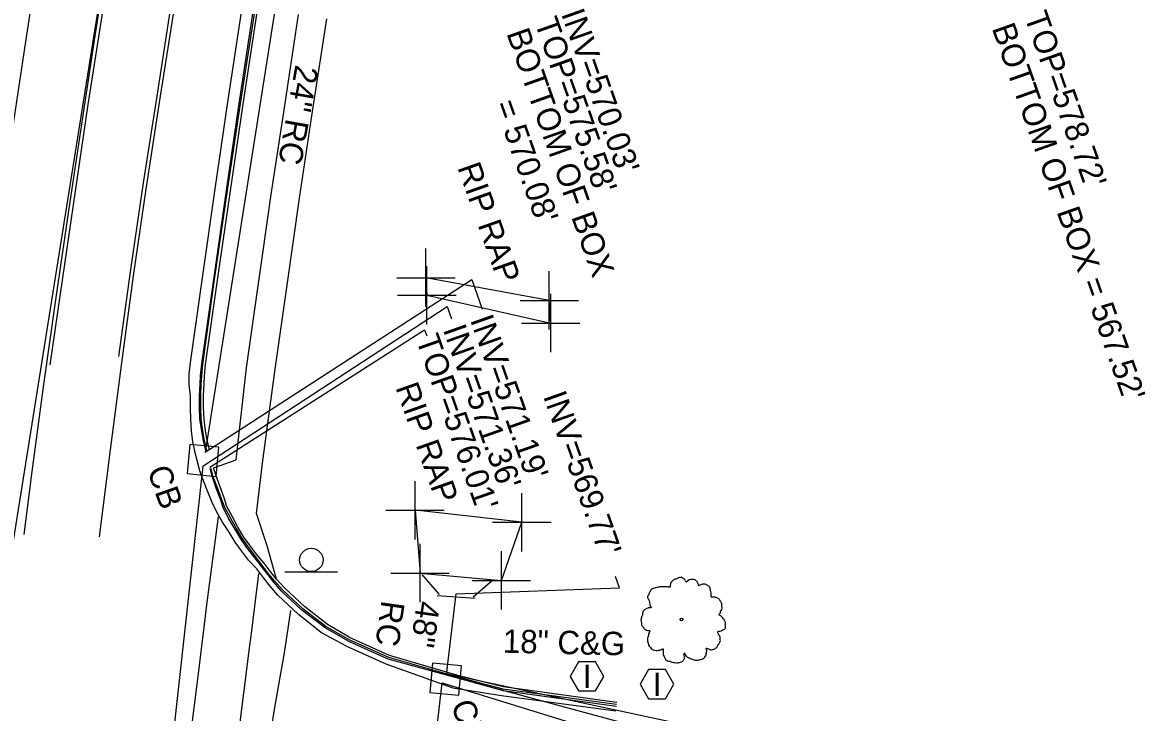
# Model space of a CAD drawing. Extents: x 2004847 to 2009016, y 1134161 to 1140101.
# Drawn here: x 2007553.9 to 2007746.1, y 1137970.9 to 1138089 of the extents above; entities that cross this region are included whole.
import ezdxf

# ---------------------------------------------------------------- set-up
doc = ezdxf.new("R2010")
doc.units = 0
for name, color, linetype in [('RD_EX_BldgApp', 7, 'Continuous'), ('RD_EX_Bridge', 7, 'Continuous'), ('RD_EX_Conc', 7, 'Continuous'), ('RD_EX_Curb', 7, 'Continuous'), ('RD_EX_DR_Inlet', 7, 'Continuous'), ('RD_EX_DR_Inlet_txCode', 7, 'Continuous'), ('RD_EX_DR_Pipe', 7, 'Continuous'), ('RD_EX_DR_Pipe_txCode', 7, 'Continuous'), ('RD_EX_DV_Prop_txCode', 7, 'Continuous'), ('RD_EX_Misc', 7, 'Continuous'), ('RD_EX_Pavement_Markings', 7, 'Continuous'), ('RD_EX_Road', 7, 'Continuous'), ('RD_EX_SU_TX_Nonpot', 7, 'Continuous'), ('RD_EX_UT', 7, 'Continuous'), ('RD_EX_VEG', 7, 'Continuous'), ('RD_Sketch3', 7, 'Continuous')]:
    doc.layers.add(name, color=color, linetype=linetype)

msp = doc.modelspace()

# ---------------------------------------------------------------- linework, layer by layer
at = {"layer": 'RD_EX_BldgApp'}
msp.add_line((2007598.8, 1137995.01), (2007607.8, 1137995.01), dxfattribs=at)
msp.add_circle((2007603.32, 1137997.04), 2, dxfattribs=at)
at = {"layer": 'RD_EX_Bridge'}
for p, q in [((2007625.26, 1137991.13), (2007622.29, 1137994.53)), ((2007634.3, 1137993.54), (2007631.03, 1137990.66)), ((2007631.33, 1137990.46), (2007624.86, 1137990.92))]:
    msp.add_line(p, q, dxfattribs=at)
at = {"layer": 'RD_EX_Conc'}
for points in [[(2007586.61, 1138012.8), (2007590.48, 1138014.15), (2007592.21, 1138029.92), (2007594.33, 1138044.71), (2007596.47, 1138059.56), (2007598.75, 1138074.39), (2007601.14, 1138090.35)], [(2007597.39, 1137993.77), (2007595.76, 1137999.47), (2007593.95, 1138004.99), (2007594.96, 1138013.6), (2007597.06, 1138029.27), (2007599.17, 1138044.04), (2007601.28, 1138058.89), (2007603.54, 1138073.72), (2007605.96, 1138089.57)]]:
    msp.add_lwpolyline(points, dxfattribs=at)
at = {"layer": 'RD_EX_Curb'}
for points in [[(2007585.25, 1138015.75), (2007584.79, 1138017.7), (2007584.6, 1138019.13), (2007584.25, 1138021.11), (2007584.17, 1138023.11), (2007584.16, 1138025.11), (2007584.3, 1138027.12), (2007584.36, 1138028.58), (2007584.61, 1138030.56), (2007586.69, 1138045.4), (2007588.81, 1138060.25), (2007590.97, 1138075.09), (2007593.49, 1138091.58)], [(2007585.42, 1138015.79), (2007584.99, 1138017.74), (2007584.75, 1138019.13), (2007584.5, 1138021.12), (2007584.42, 1138023.12), (2007584.41, 1138025.12), (2007584.45, 1138027.13), (2007584.56, 1138028.55), (2007584.78, 1138030.54), (2007586.8, 1138045.39), (2007588.99, 1138060.23), (2007591.23, 1138075.06), (2007593.75, 1138091.54)], [(2007585.87, 1138015.89), (2007585.43, 1138017.84), (2007585.22, 1138019.15), (2007584.96, 1138021.14), (2007584.88, 1138023.14), (2007584.85, 1138025.14), (2007584.96, 1138027.15), (2007585.04, 1138028.49), (2007585.24, 1138030.48), (2007587.3, 1138045.32), (2007589.48, 1138060.16), (2007591.67, 1138075), (2007594.17, 1138091.47)], [(2007609.54, 1137983.2), (2007605.69, 1137985.46), (2007601.68, 1137988.45), (2007598.21, 1137991.72), (2007596.9, 1137993.25), (2007595.91, 1137994.5), (2007594.71, 1137996.1), (2007593.46, 1137997.66), (2007592.25, 1137999.25), (2007591.25, 1138000.65), (2007590.22, 1138002.36), (2007589.21, 1138004.09), (2007588.3, 1138005.87), (2007587.8, 1138007.45), (2007587.05, 1138009.3), (2007586.39, 1138011.19), (2007586.04, 1138012.67)], [(2007609.65, 1137983.5), (2007605.83, 1137985.66), (2007601.85, 1137988.68), (2007598.4, 1137991.93), (2007597.08, 1137993.44), (2007596.07, 1137994.62), (2007594.84, 1137996.2), (2007593.68, 1137997.83), (2007592.48, 1137999.42), (2007591.49, 1138000.79), (2007590.46, 1138002.5), (2007589.47, 1138004.24), (2007588.51, 1138005.99), (2007587.97, 1138007.52), (2007587.26, 1138009.39), (2007586.53, 1138011.25), (2007586.17, 1138012.7)], [(2007609.79, 1137983.84), (2007606.09, 1137986.01), (2007602.14, 1137989.08), (2007598.74, 1137992.28), (2007597.39, 1137993.77), (2007596.46, 1137994.91), (2007595.26, 1137996.51), (2007593.96, 1137998.04), (2007592.73, 1137999.62), (2007591.77, 1138000.95), (2007590.74, 1138002.67), (2007589.82, 1138004.44), (2007588.84, 1138006.19), (2007588.38, 1138007.68), (2007587.71, 1138009.57), (2007587.02, 1138011.45), (2007586.61, 1138012.8)], [(2007609.54, 1137983.2), (2007616.43, 1137980.14), (2007628.09, 1137976.95), (2007636.12, 1137974.73), (2007655.51, 1137972.05)], [(2007609.65, 1137983.5), (2007616.53, 1137980.4), (2007628.1, 1137977.09), (2007636.1, 1137975.02), (2007655.56, 1137972.39)], [(2007609.79, 1137983.84), (2007616.65, 1137980.78), (2007628.16, 1137977.41), (2007636.16, 1137975.38), (2007655.6, 1137972.72)]]:
    msp.add_lwpolyline(points, dxfattribs=at)
at = {"layer": 'RD_EX_DR_Inlet'}
for p, q in [((2007587.03, 1138011.34), (2007587.49, 1138016.32)), ((2007628.57, 1137973.94), (2007629.03, 1137978.91))]:
    msp.add_line(p, q, dxfattribs=at)
for points in [[(2007587.03, 1138011.34), (2007587.49, 1138016.32), (2007582.51, 1138016.78), (2007582.05, 1138011.8)], [(2007628.57, 1137973.94), (2007629.03, 1137978.91), (2007624.06, 1137979.38), (2007623.59, 1137974.4)]]:
    msp.add_lwpolyline(points, close=True, dxfattribs=at)
at = {"layer": 'RD_EX_DR_Inlet_txCode'}
for points in [[(2007585.16, 1138015.45), (2007630.78, 1138044.98), (2007632.55, 1138039.95)], [(2007584.78, 1138013.08), (2007626.54, 1138040.38), (2007627.28, 1138038.3)], [(2007585.95, 1138012.91), (2007622.71, 1138036.39), (2007623.07, 1138035.35)], [(2007628.07, 1137991.25), (2007656.07, 1137992.27), (2007655.38, 1137994.21)], [(2007625.08, 1137977.88), (2007672.16, 1137967.81), (2007672.63, 1137966.48)], [(2007626.39, 1137977.39), (2007667, 1137966.37), (2007667.43, 1137965.16)], [(2007625.72, 1137976), (2007662.45, 1137964.7), (2007662.86, 1137963.54)]]:
    msp.add_lwpolyline(points, dxfattribs=at)
at = {"layer": 'RD_EX_DR_Pipe'}
for p, q in [((2007603.86, 1138134.38), (2007585.16, 1138015.45)), ((2007584.78, 1138013.08), (2007572.5, 1137902.33)), ((2007628.07, 1137991.25), (2007626.39, 1137977.39)), ((2007620.09, 1137927.61), (2007625.72, 1137976))]:
    msp.add_line(p, q, dxfattribs=at)
at = {"layer": 'RD_EX_DV_Prop_txCode'}
for p, q in [((2007622.93, 1138040.31), (2007622.93, 1138050.31)), ((2007623.08, 1138037.3), (2007623.08, 1138047.3)), ((2007644.03, 1138036.43), (2007644.03, 1138046.43)), ((2007617.93, 1138045.31), (2007627.93, 1138045.31)), ((2007618.08, 1138042.3), (2007628.08, 1138042.3)), ((2007644.29, 1138032.56), (2007644.29, 1138042.56)), ((2007639.03, 1138041.43), (2007649.03, 1138041.43)), ((2007639.29, 1138037.56), (2007649.29, 1138037.56)), ((2007621.07, 1138000.54), (2007621.07, 1138010.54)), ((2007639.34, 1137998.48), (2007639.34, 1138008.48)), ((2007616.07, 1138005.54), (2007626.07, 1138005.54)), ((2007634.34, 1138003.48), (2007644.34, 1138003.48)), ((2007621.93, 1137989.8), (2007621.93, 1137999.8)), ((2007635.85, 1137988.55), (2007635.85, 1137998.55)), ((2007616.93, 1137994.8), (2007626.93, 1137994.8)), ((2007630.85, 1137993.55), (2007640.85, 1137993.55))]:
    msp.add_line(p, q, dxfattribs=at)
at = {"layer": 'RD_EX_Misc'}
for points in [[(2007644.03, 1138041.43), (2007622.93, 1138045.31), (2007623.08, 1138042.3), (2007644.29, 1138037.56)], [(2007621.93, 1137994.8), (2007635.85, 1137993.55), (2007639.34, 1138003.48), (2007621.07, 1138005.54)]]:
    msp.add_lwpolyline(points, close=True, dxfattribs=at)
at = {"layer": 'RD_EX_Pavement_Markings'}
for points in [[(2007624.02, 1138381.2), (2007620.51, 1138366.4), (2007617.08, 1138351.8), (2007613.72, 1138337.18), (2007610.39, 1138322.55), (2007607.1, 1138307.92), (2007603.9, 1138293.26), (2007600.8, 1138278.59), (2007597.76, 1138263.9), (2007594.77, 1138249.2), (2007591.88, 1138234.48), (2007589.01, 1138219.76), (2007586.23, 1138205.02), (2007583.53, 1138190.26), (2007580.92, 1138175.49), (2007578.37, 1138160.71), (2007575.85, 1138145.92), (2007573.39, 1138131.13), (2007570.99, 1138116.32), (2007568.63, 1138101.51), (2007566.28, 1138086.69)], [(2007558.63, 1138030.43), (2007560.8, 1138045.28), (2007562.96, 1138060.12), (2007565.15, 1138074.96), (2007567.46, 1138089.78), (2007569.8, 1138104.6), (2007570.41, 1138108.52)], [(2007581.57, 1138106.22), (2007579.19, 1138091.2), (2007576.86, 1138076.38), (2007574.55, 1138061.56), (2007572.4, 1138046.71), (2007570.33, 1138031.85)], [(2007567.09, 1138001), (2007568.98, 1138015.88), (2007570.88, 1138030.76), (2007572.91, 1138045.62), (2007575.05, 1138060.47), (2007577.32, 1138075.29), (2007580.24, 1138093.71)], [(2007566.28, 1138086.69), (2007563.97, 1138071.59), (2007561.75, 1138056.75), (2007559.59, 1138041.91), (2007557.51, 1138027.05), (2007555.5, 1138012.19), (2007554.12, 1138001.4)], [(2007577.33, 1137924.65), (2007578.88, 1137937.08), (2007579.57, 1137942.45), (2007580.21, 1137947.43), (2007580.7, 1137951.23), (2007582.47, 1137965.29), (2007582.94, 1137969.05), (2007584.06, 1137978.03), (2007584.65, 1137982.82), (2007584.93, 1137985.03), (2007585.46, 1137989.35), (2007585.94, 1137993.23), (2007587.41, 1138004.4)], [(2007594.28, 1137994.74), (2007594.04, 1137992.77), (2007593.83, 1137991.01), (2007593.09, 1137984.93), (2007592.77, 1137982.39), (2007590.7, 1137966.08), (2007590.49, 1137964.47), (2007589.16, 1137954.03), (2007588.17, 1137946.13), (2007587.8, 1137943.17), (2007586.5, 1137932.87)], [(2007595.71, 1137963.29), (2007596.54, 1137968.49), (2007596.96, 1137971.15), (2007598.01, 1137976.98), (2007598.64, 1137980.47), (2007599.02, 1137983.05), (2007599.8, 1137988.38)]]:
    msp.add_lwpolyline(points, dxfattribs=at)
at = {"layer": 'RD_EX_Road'}
for points in [[(2007506.49, 1137990.71), (2007512.07, 1137992.01), (2007516.63, 1137993.86), (2007520.97, 1137996.01), (2007525.15, 1137998.57), (2007528.97, 1138001.52), (2007532.5, 1138004.74), (2007535.78, 1138008.51), (2007538.63, 1138012.41), (2007541.03, 1138016.59), (2007543.1, 1138020.99), (2007544.8, 1138025.5), (2007545.96, 1138030.36), (2007546.83, 1138035.18), (2007547.63, 1138040.11), (2007549.89, 1138054.93), (2007552.08, 1138069.77), (2007554.3, 1138084.6), (2007555.48, 1138092.37)], [(2007609.2, 1137982.37), (2007605.05, 1137984.58), (2007601.13, 1137987.7), (2007597.57, 1137991.04), (2007596.27, 1137992.58), (2007595.18, 1137993.95), (2007593.97, 1137995.54), (2007592.59, 1137997), (2007591.38, 1137998.6), (2007590.31, 1138000.1), (2007589.28, 1138001.82), (2007588.15, 1138003.48), (2007587.15, 1138005.2), (2007586.37, 1138006.87), (2007585.62, 1138008.72), (2007584.88, 1138010.58), (2007584.24, 1138012.26), (2007583.45, 1138015.34), (2007583.03, 1138017.3), (2007582.84, 1138019.06), (2007582.71, 1138021.05), (2007582.63, 1138023.05), (2007582.62, 1138025.05), (2007582.4, 1138027.05), (2007582.42, 1138028.84), (2007582.66, 1138030.82), (2007584.76, 1138045.67), (2007586.89, 1138060.52), (2007589.05, 1138075.36), (2007591.56, 1138091.89)], [(2007609.2, 1137982.37), (2007616.09, 1137979.26), (2007627.52, 1137975.19), (2007635.88, 1137973.84), (2007655.4, 1137971.23)]]:
    msp.add_lwpolyline(points, dxfattribs=at)
at = {"layer": 'RD_EX_SU_TX_Nonpot'}
for points in [[(2007653.37, 1137977.13), (2007651.92, 1137979.63), (2007649.03, 1137979.63), (2007647.59, 1137977.13), (2007649.03, 1137974.63), (2007651.92, 1137974.63)], [(2007665.34, 1137975.79), (2007663.9, 1137978.29), (2007661.01, 1137978.29), (2007659.57, 1137975.79), (2007661.01, 1137973.29), (2007663.9, 1137973.29)]]:
    msp.add_lwpolyline(points, close=True, dxfattribs=at)
at = {"layer": 'RD_EX_UT'}
msp.add_line((2007536.83, 1137903.27), (2007600.86, 1138303.84), dxfattribs=at)
at = {"layer": 'RD_EX_VEG'}
for centre, radius in [((2007666.66, 1137986.86), 0.25), ((2007666.64, 1137986.84), 0.0001)]:
    msp.add_circle(centre, radius, dxfattribs=at)
for points in [[(2007666.79, 1137994.03), (2007666.49, 1137994.06), (2007666.16, 1137993.96), (2007665.91, 1137993.86), (2007665.69, 1137993.78), (2007665.46, 1137993.68), (2007665.16, 1137993.51), (2007664.94, 1137993.31), (2007664.81, 1137993.06), (2007664.76, 1137992.83), (2007664.71, 1137992.56), (2007664.71, 1137992.38), (2007664.59, 1137992.36), (2007664.44, 1137992.38), (2007664.19, 1137992.46), (2007663.94, 1137992.46), (2007663.69, 1137992.46), (2007663.34, 1137992.43), (2007662.99, 1137992.43), (2007662.72, 1137992.38), (2007662.39, 1137992.33), (2007662.02, 1137992.21), (2007661.67, 1137992.08), (2007661.37, 1137991.83), (2007661.12, 1137991.36), (2007660.99, 1137991.01), (2007660.84, 1137990.76), (2007660.99, 1137990.31), (2007661.17, 1137989.96), (2007661.19, 1137989.76), (2007661.27, 1137989.33), (2007661.37, 1137989.11), (2007661.49, 1137988.91), (2007661.42, 1137988.88), (2007661.04, 1137988.83), (2007660.74, 1137988.73), (2007660.32, 1137988.51), (2007660.09, 1137988.28), (2007659.99, 1137987.96), (2007659.97, 1137987.61), (2007659.87, 1137987.41), (2007659.79, 1137987.13), (2007659.77, 1137987.06), (2007659.72, 1137986.73), (2007659.82, 1137986.28), (2007659.84, 1137985.93), (2007659.97, 1137985.71), (2007660.12, 1137985.53), (2007660.29, 1137985.28), (2007660.69, 1137985.06), (2007661.02, 1137984.96), (2007661.22, 1137984.93), (2007661.04, 1137984.43), (2007660.99, 1137984.08), (2007660.87, 1137983.68), (2007660.87, 1137983.61), (2007660.82, 1137983.14), (2007660.97, 1137982.81), (2007661.04, 1137982.44), (2007661.22, 1137982.21), (2007661.49, 1137981.91), (2007661.82, 1137981.69), (2007662.32, 1137981.56), (2007662.72, 1137981.59), (2007663.29, 1137981.76), (2007663.54, 1137981.84), (2007663.52, 1137981.66), (2007663.54, 1137981.29), (2007663.54, 1137980.86), (2007663.69, 1137980.54), (2007663.79, 1137980.26), (2007663.94, 1137980.01), (2007664.27, 1137979.79), (2007664.66, 1137979.71), (2007665.09, 1137979.56), (2007665.54, 1137979.49), (2007666.04, 1137979.46), (2007666.64, 1137979.61), (2007666.91, 1137979.74), (2007667.01, 1137979.91), (2007667.21, 1137980.29), (2007667.16, 1137980.51), (2007667.19, 1137981.11), (2007667.29, 1137980.94), (2007667.46, 1137980.59), (2007667.96, 1137980.29), (2007668.36, 1137980.11), (2007668.84, 1137979.96), (2007669.14, 1137979.89), (2007669.61, 1137979.96), (2007669.99, 1137980.04), (2007670.36, 1137980.16), (2007670.66, 1137980.44), (2007670.84, 1137980.71), (2007670.89, 1137980.99), (2007670.96, 1137981.36), (2007671.01, 1137981.54)], [(2007671.01, 1137981.54), (2007670.94, 1137981.71), (2007670.89, 1137981.96), (2007670.96, 1137981.94), (2007671.14, 1137981.89), (2007671.41, 1137981.76), (2007671.64, 1137981.69), (2007671.96, 1137981.71), (2007672.24, 1137981.81), (2007672.69, 1137982.09), (2007672.96, 1137982.56), (2007673.24, 1137982.96), (2007673.31, 1137983.28), (2007673.26, 1137983.51), (2007673.24, 1137984.01), (2007673.04, 1137984.26), (2007672.99, 1137984.38), (2007672.89, 1137984.78), (2007672.96, 1137984.83), (2007673.24, 1137984.88), (2007673.61, 1137985.01), (2007673.89, 1137985.13), (2007674.11, 1137985.31), (2007674.19, 1137985.53), (2007674.16, 1137985.93), (2007674.21, 1137986.33), (2007674.14, 1137986.48), (2007674.04, 1137986.63), (2007673.96, 1137986.83), (2007673.81, 1137986.98), (2007673.71, 1137987.13), (2007673.61, 1137987.23), (2007673.49, 1137987.38), (2007673.31, 1137987.51), (2007673.16, 1137987.56), (2007673.11, 1137987.71), (2007673.26, 1137987.91), (2007673.31, 1137988.01), (2007673.34, 1137988.23), (2007673.56, 1137988.58), (2007673.61, 1137988.98), (2007673.56, 1137989.41), (2007673.51, 1137989.68), (2007673.36, 1137989.96), (2007673.16, 1137990.21), (2007673.04, 1137990.38), (2007672.86, 1137990.51), (2007672.54, 1137990.63), (2007672.29, 1137990.68), (2007671.94, 1137990.68), (2007671.74, 1137990.73), (2007671.76, 1137990.78), (2007671.76, 1137990.93), (2007671.76, 1137991.21), (2007671.69, 1137991.66), (2007671.54, 1137992.16), (2007671.54, 1137992.18), (2007671.44, 1137992.43), (2007671.21, 1137992.63), (2007671.04, 1137992.73), (2007670.84, 1137992.86), (2007670.59, 1137992.88), (2007670.29, 1137992.88), (2007670.01, 1137992.83), (2007669.81, 1137992.73), (2007669.64, 1137992.61), (2007669.56, 1137992.76), (2007669.46, 1137993.06), (2007669.41, 1137993.21), (2007669.26, 1137993.38), (2007669.04, 1137993.58), (2007668.59, 1137993.71), (2007667.96, 1137993.63), (2007667.66, 1137993.43), (2007667.51, 1137993.26), (2007667.46, 1137993.38), (2007667.26, 1137993.58), (2007667.16, 1137993.76), (2007666.99, 1137993.88), (2007666.84, 1137993.98), (2007666.74, 1137994.03)]]:
    msp.add_spline(points, degree=3, dxfattribs=at)

# ---------------------------------------------------------------- texts
at = {"layer": 'RD_EX_DR_Inlet_txCode'}
for s, p in [("TOP=575.58'", (2007641.48, 1138089.02)), ("INV=570.03'", (2007646.03, 1138090.47)), ("TOP=578.72'", (2007725.27, 1138090.02)), ('BOTTOM OF BOX', (2007636.67, 1138087.13)), ("BOTTOM OF BOX = 567.52'", (2007719.72, 1138088)), ("= 570.08'", (2007634.6, 1138074.98)), ("INV=571.19'", (2007630.45, 1138038.13)), ("TOP=576.01'", (2007621.18, 1138034.8)), ("INV=571.36'", (2007625.8, 1138036.47)), ("INV=569.77'", (2007642.94, 1138025.07)), ('CB', (2007575.2, 1138012.39)), ('CB', (2007627.17, 1137972.34))]:
    msp.add_text(s, height=4, rotation=289.4494, dxfattribs=at).set_placement(p)
at = {"layer": 'RD_EX_DR_Pipe_txCode'}
for s, rotation, p in [('24" RC', 259.9133, (2007600.62, 1138081.85)), ('48"', 261.9539, (2007621.41, 1137990.17)), ('RC', 261.9539, (2007615.36, 1137990.23))]:
    msp.add_text(s, height=4, rotation=rotation, dxfattribs=at).set_placement(p)
at = {"layer": 'RD_EX_SU_TX_Nonpot'}
for p in [(2007649.76, 1137975.13), (2007661.74, 1137973.79)]:
    msp.add_text('I', height=4, dxfattribs=at).set_placement(p)
at = {"layer": 'RD_Sketch3'}
for s, rotation, p in [('RIP RAP', 289.4494, (2007628.28, 1138064.19)), ('RIP RAP', 289.4494, (2007617.68, 1138026.56)), ('18" C&G', 358.7264, (2007636.06, 1137981.18))]:
    msp.add_text(s, height=4, rotation=rotation, dxfattribs=at).set_placement(p)

doc.saveas('drawing.dxf')
